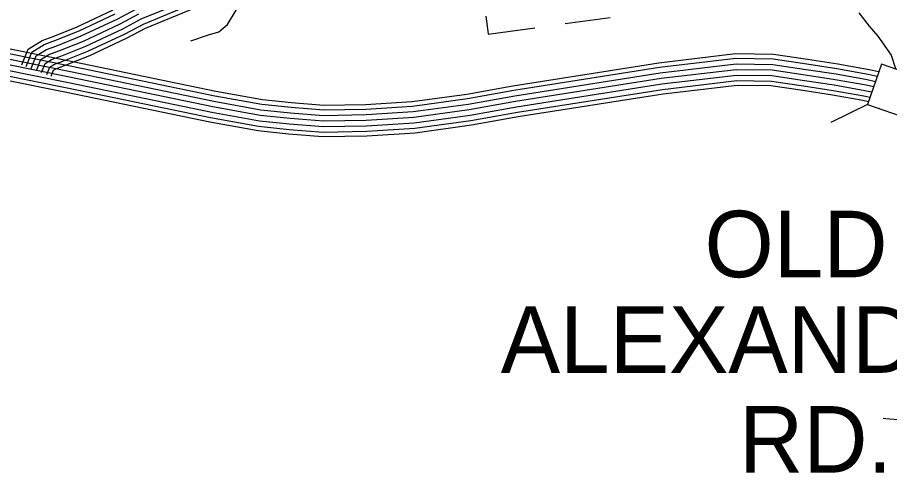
# Model space of a CAD drawing. Extents: x 1788175 to 1969470, y 584502 to 738744.
# Drawn here: x 1942266 to 1947114, y 637776 to 640308 of the extents above; entities that cross this region are included whole.
import ezdxf

# ---------------------------------------------------------------- set-up
doc = ezdxf.new("R2010")
doc.units = 0
for name, color, linetype in [('DESIGN - ROW - Right-of-Way and Easement Labels', 7, 'Continuous'), ('DESIGN - TRANSPORTATION - Text', 7, 'Continuous'), ('DESIGN - UTILITIES - Cable (Underground) with Text', 7, 'Continuous'), ('SURVEY - CENTERLINE - Preliminary Text', 7, 'Continuous'), ('SURVEY - DRAINAGE - Storm Sewer', 7, 'Continuous'), ('SURVEY - TRANSPORTATION - Roads', 7, 'Continuous')]:
    doc.layers.add(name, color=color, linetype=linetype)

msp = doc.modelspace()

# ---------------------------------------------------------------- linework, layer by layer
at = {"layer": 'DESIGN - TRANSPORTATION - Text'}
for points in [[(1943230.6, 640178.6), (1943328.1, 640211.1), (1943384.9, 640227.4), (1943433.7, 640268), (1943482.4, 640349.3), (1943523.1, 640430.5), (1943571.8, 640698.6), (1943588.1, 640771.7), (1943620.6, 640828.6), (1943677.4, 640893.6), (1943718, 640918), (1943799.3, 640982.9), (1943842, 641004.3)], [(1946943.4, 640333), (1947000.2, 640259.9), (1947049, 640203), (1947122.1, 640097.4), (1947146.5, 640024.3), (1947146.2, 640021.5)], [(1947079, 638079.2), (1947092.9, 638076.8), (1947183, 638069.1)]]:
    msp.add_lwpolyline(points, dxfattribs=at)
at = {"layer": 'DESIGN - UTILITIES - Cable (Underground) with Text'}
for p, q in [((1944869.5, 640314.5), (1944882.9, 640216.4)), ((1945310.8, 640274.1), (1945559.9, 640308.1)), ((1944883, 640215.8), (1945141.4, 640251))]:
    msp.add_line(p, q, dxfattribs=at)
at = {"layer": 'SURVEY - CENTERLINE - Preliminary Text'}
for points in [[(1947045.2, 639980.2), (1946995.2, 639991.4), (1946821.3, 640022.9), (1946654.6, 640048.1), (1946466.8, 640075.8), (1946258.7, 640079.1), (1945835.2, 640028.9), (1945024.9, 639901.2), (1944767.3, 639854.8), (1944462.7, 639813), (1944202.4, 639796.8), (1943968.9, 639792.3), (1943786.9, 639807.1), (1943624.1, 639823.8), (1943363.6, 639870.9), (1942567.8, 640035.8), (1942211.4, 640107.8)], [(1947053.6, 640004.7), (1947000.3, 640016.6), (1946825.5, 640048.3), (1946658.4, 640073.5), (1946468.9, 640101.5), (1946257.4, 640104.9), (1945831.7, 640054.4), (1945020.6, 639926.6), (1944763.3, 639880.2), (1944460.2, 639838.7), (1944201.3, 639822.5), (1943969.7, 639818), (1943789.2, 639832.7), (1943627.7, 639849.3), (1943368.5, 639896.2), (1942573, 640061), (1942216.9, 640133)], [(1947035.1, 639950.7), (1946989, 639961), (1946816.3, 639992.3), (1946650, 640017.4), (1946464.3, 640044.9), (1946260.3, 640048.1), (1945839.5, 639998.2), (1945030, 639870.7), (1944772.1, 639824.2), (1944465.8, 639782.2), (1944203.6, 639765.8), (1943967.9, 639761.3), (1943784, 639776.3), (1943619.7, 639793.1), (1943357.7, 639840.5), (1942561.6, 640005.4), (1942204.7, 640077.6)], [(1947014.8, 639891.7), (1946976.7, 639900.3), (1946806.1, 639931.1), (1946640.9, 639956.1), (1946459.2, 639982.9), (1946263.4, 639986), (1945848, 639936.8), (1945040.4, 639809.5), (1944781.9, 639762.9), (1944471.9, 639720.4), (1944206.1, 639703.9), (1943966, 639699.2), (1943778.3, 639714.5), (1943611, 639731.7), (1943345.9, 639779.6), (1942549.2, 639944.7), (1942191.4, 640017)], [(1947025, 639921.2), (1946982.9, 639930.7), (1946811.2, 639961.7), (1946645.5, 639986.8), (1946461.7, 640013.9), (1946261.9, 640017.1), (1945843.7, 639967.5), (1945035.2, 639840.1), (1944777, 639793.5), (1944468.9, 639751.3), (1944204.9, 639734.9), (1943967, 639730.3), (1943781.2, 639745.4), (1943615.4, 639762.4), (1943351.8, 639810), (1942555.4, 639975), (1942198.1, 640047.3)], [(1946996.6, 639838.7), (1946965.7, 639845.6), (1946797, 639876.2), (1946632.6, 639901), (1946454.7, 639927.3), (1946266.3, 639930.3), (1945855.6, 639881.6), (1945049.7, 639754.6), (1944790.6, 639707.9), (1944477.5, 639665), (1944208.4, 639648.2), (1943964.3, 639643.5), (1943773.2, 639659), (1943603.2, 639676.5), (1943335.3, 639724.9), (1942538, 639890.1), (1942179.5, 639962.6)], [(1947004.7, 639862.2), (1946970.6, 639869.9), (1946801, 639900.6), (1946636.3, 639925.4), (1946456.7, 639952), (1946265, 639955), (1945852.2, 639906.1), (1945045.5, 639778.9), (1944786.7, 639732.3), (1944475, 639689.6), (1944207.4, 639672.9), (1943965, 639668.2), (1943775.5, 639683.6), (1943606.7, 639701), (1943340, 639749.2), (1942543, 639914.3), (1942184.8, 639986.7)]]:
    msp.add_lwpolyline(points, dxfattribs=at)
at = {"layer": 'SURVEY - DRAINAGE - Storm Sewer'}
msp.add_line((1946991.3, 639823.4), (1946787.3, 639723.8), dxfattribs=at)
msp.add_lwpolyline([(1946991.3, 639823.4), (1947216, 639746.2), (1947293.3, 639970.9), (1947068.6, 640048.1)], close=True, dxfattribs=at)
at = {"layer": 'SURVEY - TRANSPORTATION - Roads'}
for points in [[(1942400.5, 640001), (1942420.5, 640052.5), (1942455, 640073.7), (1942506.5, 640093), (1942645.7, 640148), (1942851.1, 640245.5), (1942954.3, 640299.6), (1943267, 640428.4)], [(1942429.4, 639989.8), (1942445.6, 640031.6), (1942468.7, 640045.7), (1942517.6, 640064), (1942658, 640119.6), (1942864.9, 640217.8), (1942967.4, 640271.5), (1943278.9, 640399.7)], [(1942290.8, 640043.5), (1942325.1, 640132.1), (1942403.1, 640180), (1942464.2, 640202.8), (1942598.7, 640256), (1942798.5, 640350.9)], [(1942342.7, 640023.4), (1942370.3, 640094.4), (1942427.7, 640129.7), (1942484.2, 640150.8), (1942621, 640204.9), (1942823.4, 640301), (1942928, 640355.8)], [(1942453.4, 639980.5), (1942466.5, 640014.2), (1942480, 640022.5), (1942526.9, 640040), (1942668.3, 640096), (1942876.4, 640194.8), (1942978.3, 640248.1), (1943288.8, 640376)], [(1942313.8, 640034.6), (1942345.2, 640115.4), (1942414, 640157.7), (1942473.1, 640179.8), (1942608.6, 640233.3), (1942809.5, 640328.8)], [(1942371.6, 640012.2), (1942395.4, 640073.5), (1942441.4, 640101.7), (1942495.4, 640121.9), (1942633.3, 640176.4), (1942837.2, 640273.3), (1942941.2, 640327.7)], [(1942371.6, 640012.2), (1942395.4, 640073.5), (1942441.4, 640101.7), (1942495.4, 640121.9), (1942633.3, 640176.4), (1942837.2, 640273.3), (1942941.2, 640327.7)]]:
    msp.add_lwpolyline(points, dxfattribs=at)

# ---------------------------------------------------------------- texts
at = {"layer": 'DESIGN - ROW - Right-of-Way and Easement Labels'}
for s, p in [('OLD', (1946085.4, 638862.7)), ('ALEXANDRIA', (1944952.7, 638330.9)), ('RD.', (1946276.6, 637776.1))]:
    msp.add_text(s, height=370, dxfattribs=at).set_placement(p)

doc.saveas('drawing.dxf')
